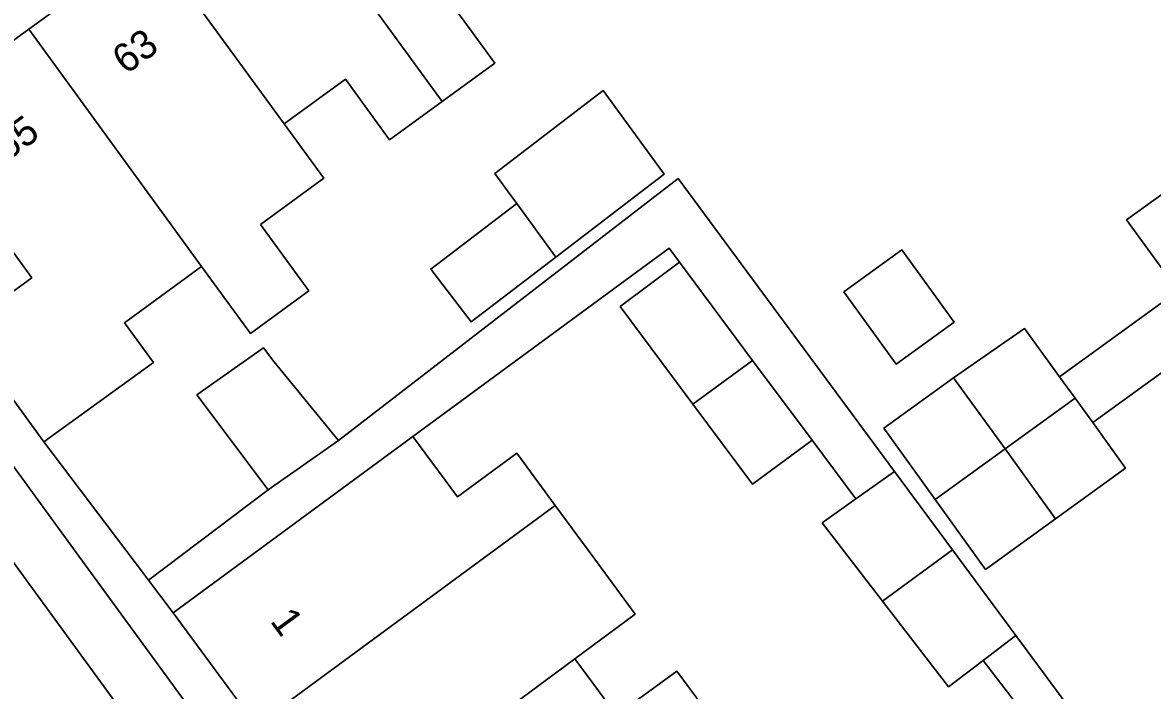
# Model space of a CAD drawing. Extents: x 159817 to 160765, y 380688 to 381638.
# Drawn here: x 159951.47 to 159990.74, y 381343.41 to 381366.64 of the extents above; entities that cross this region are included whole.
import ezdxf

# ---------------------------------------------------------------- set-up
doc = ezdxf.new("R2010")
doc.units = 0
for name, color, linetype in [('IMGEO_Erf', 7, 'Continuous'), ('IMGEO_Muur', 7, 'Continuous'), ('IMGEO_Pand', 7, 'Continuous'), ('IMGEO_Pand_nummerreeks', 7, 'Continuous'), ('IMGEO_Parkeervlak_open', 7, 'Continuous'), ('IMGEO_Rijbaan_lokaal_open', 7, 'Continuous'), ('IMGEO_Voetpad_open', 7, 'Continuous')]:
    doc.layers.add(name, color=color, linetype=linetype)

msp = doc.modelspace()

# ---------------------------------------------------------------- linework, layer by layer
at = {"layer": 'IMGEO_Erf'}
for points in [[(159948.833, 381367.509), (159944.635, 381364.488), (159944.432, 381363.048), (159949.355, 381355.98), (159951.795, 381357.759), (159947.643, 381363.458), (159951.686, 381366.403), (159955.616, 381369.267), (159954.124, 381371.316)], [(159967.063, 381356.23), (159965.663, 381358.061), (159968.648, 381360.343), (159968.348, 381360.755), (159967.886, 381361.389), (159971.655, 381364.271), (159973.775, 381361.362), (159972.945, 381360.727), (159970.006, 381358.48)], [(159980.018, 381357.275), (159982.033, 381358.734), (159983.856, 381356.214), (159981.842, 381354.756)]]:
    msp.add_lwpolyline(points, close=True, dxfattribs=at)
for points in [[(159966.387, 381367.292), (159967.89, 381365.229), (159966.06, 381363.895), (159964.23, 381362.562), (159962.698, 381364.665), (159960.567, 381363.112), (159961.944, 381361.221), (159959.745, 381359.619), (159961.428, 381357.31), (159959.393, 381355.827), (159957.698, 381358.153), (159955.015, 381356.198), (159956.019, 381354.82), (159952.218, 381352.051), (159955.676, 381347.475), (159955.853, 381347.241), (159960.014, 381350.386), (159957.527, 381353.688), (159959.848, 381355.33), (159960.211, 381354.845), (159962.229, 381352.371), (159962.453, 381352.096), (159974.257, 381361.217), (159981.779, 381351.028), (159983.793, 381348.3), (159985.994, 381345.319), (159990.394, 381339.359)], [(159991.492, 381354.768), (159988.668, 381352.726), (159989.814, 381351.141), (159987.38, 381349.38), (159984.946, 381347.619), (159983.195, 381350.054), (159981.407, 381352.525), (159983.833, 381354.281), (159986.297, 381356.002), (159987.515, 381354.32), (159991.634, 381357.302), (159989.846, 381359.773), (159992.273, 381361.53)], [(159986.086, 381342.846), (159984.86, 381344.454), (159983.658, 381343.537), (159981.364, 381346.513), (159979.261, 381349.242), (159980.433, 381350.073), (159978.913, 381352.116), (159976.847, 381350.579), (159974.775, 381353.364), (159972.243, 381356.766), (159974.308, 381358.303), (159973.944, 381358.792), (159965.04, 381352.242), (159966.586, 381350.14), (159968.65, 381351.659), (159969.988, 381349.841), (159971.325, 381348.024), (159972.767, 381346.064), (159970.672, 381344.511), (159972.12, 381342.543), (159974.212, 381344.083), (159975.565, 381342.244)]]:
    msp.add_lwpolyline(points, dxfattribs=at)
at = {"layer": 'IMGEO_Muur'}
msp.add_lwpolyline([(159952.218, 381352.051), (159955.676, 381347.475)], dxfattribs=at)
at = {"layer": 'IMGEO_Pand'}
for points in [[(159962.45, 381377.382), (159958.389, 381374.423), (159966.06, 381363.895), (159967.89, 381365.229), (159966.387, 381367.292), (159968.616, 381368.916)], [(159958.389, 381374.423), (159954.428, 381371.537), (159960.567, 381363.112), (159962.698, 381364.665), (159964.23, 381362.562), (159966.06, 381363.895)], [(159951.686, 381366.403), (159957.698, 381358.153), (159959.393, 381355.827), (159961.428, 381357.31), (159959.745, 381359.619), (159961.944, 381361.221), (159960.567, 381363.112), (159954.428, 381371.537), (159954.124, 381371.316), (159955.616, 381369.267)], [(159951.686, 381366.403), (159947.643, 381363.458), (159951.795, 381357.759), (159949.355, 381355.98), (159952.218, 381352.051), (159956.019, 381354.82), (159955.015, 381356.198), (159957.698, 381358.153)], [(159968.348, 381360.755), (159968.648, 381360.343), (159970.006, 381358.48), (159972.945, 381360.727), (159973.775, 381361.362), (159971.655, 381364.271), (159967.886, 381361.389)], [(159992.273, 381361.53), (159989.846, 381359.773), (159991.634, 381357.302), (159994.061, 381359.058)], [(159968.648, 381360.343), (159965.663, 381358.061), (159967.063, 381356.23), (159970.006, 381358.48)], [(159980.018, 381357.275), (159981.842, 381354.756), (159983.856, 381356.214), (159982.033, 381358.734)], [(159974.775, 381353.364), (159976.849, 381354.889), (159974.308, 381358.303), (159972.243, 381356.766)], [(159987.515, 381354.32), (159986.297, 381356.002), (159983.833, 381354.281), (159985.621, 381351.81), (159988.056, 381353.572)], [(159960.211, 381354.845), (159959.848, 381355.33), (159957.527, 381353.688), (159960.014, 381350.386), (159962.453, 381352.096), (159962.229, 381352.371)], [(159974.775, 381353.364), (159976.847, 381350.579), (159978.913, 381352.116), (159976.849, 381354.889)], [(159983.833, 381354.281), (159981.407, 381352.525), (159983.195, 381350.054), (159985.621, 381351.81)], [(159988.668, 381352.726), (159988.056, 381353.572), (159985.621, 381351.81), (159987.38, 381349.38), (159989.814, 381351.141)], [(159969.988, 381349.841), (159968.65, 381351.659), (159966.586, 381350.14), (159965.04, 381352.242), (159960.735, 381349.075), (159956.707, 381346.111), (159959.591, 381342.191)], [(159987.38, 381349.38), (159985.621, 381351.81), (159983.195, 381350.054), (159984.946, 381347.619)], [(159981.779, 381351.028), (159980.433, 381350.073), (159979.261, 381349.242), (159981.364, 381346.513), (159983.793, 381348.3)], [(159970.672, 381344.511), (159972.767, 381346.064), (159971.325, 381348.024), (159969.988, 381349.841), (159959.591, 381342.191), (159960.743, 381340.626), (159962.396, 381338.379)], [(159983.793, 381348.3), (159981.364, 381346.513), (159983.658, 381343.537), (159984.86, 381344.454), (159985.994, 381345.319)], [(159970.672, 381344.511), (159962.396, 381338.379), (159965.178, 381334.598), (159975.565, 381342.244), (159974.212, 381344.083), (159972.12, 381342.543)]]:
    msp.add_lwpolyline(points, close=True, dxfattribs=at)
at = {"layer": 'IMGEO_Parkeervlak_open'}
for points in [[(159953.338, 381348.211), (159950.664, 381351.868)], [(159948.598, 381351.357), (159977.95, 381311.079)], [(159977.539, 381315.018), (159953.338, 381348.211)]]:
    msp.add_lwpolyline(points, dxfattribs=at)
at = {"layer": 'IMGEO_Rijbaan_lokaal_open'}
msp.add_lwpolyline([(159976.349, 381308.172), (159978.729, 381309.905), (159977.95, 381311.079), (159948.598, 381351.357), (159948.297, 381351.788), (159948.232, 381351.877), (159942.983, 381359.055), (159942.736, 381359.408), (159940.386, 381357.691), (159940.578, 381357.426), (159950.269, 381344.107), (159950.885, 381343.28), (159960.657, 381329.81), (159961.231, 381329.017), (159973.21, 381312.558), (159974.328, 381310.996)], close=True, dxfattribs=at)
at = {"layer": 'IMGEO_Voetpad_open'}
for points in [[(159965.178, 381334.598), (159962.396, 381338.379), (159960.743, 381340.626), (159959.591, 381342.191), (159956.707, 381346.111), (159955.853, 381347.241), (159955.676, 381347.475), (159952.218, 381352.051), (159949.355, 381355.98), (159944.432, 381363.048), (159941.684, 381360.88), (159942.736, 381359.408), (159942.983, 381359.055)], [(159991.634, 381357.302), (159987.515, 381354.32), (159988.056, 381353.572), (159988.668, 381352.726), (159991.492, 381354.768)], [(159949.277, 381351.257), (159950.494, 381352.091), (159950.664, 381351.868), (159953.338, 381348.211), (159977.539, 381315.018)]]:
    msp.add_lwpolyline(points, dxfattribs=at)
for points in [[(159962.453, 381352.096), (159960.014, 381350.386), (159955.853, 381347.241), (159956.707, 381346.111), (159960.735, 381349.075), (159965.04, 381352.242), (159973.944, 381358.792), (159974.308, 381358.303), (159976.849, 381354.889), (159978.913, 381352.116), (159980.433, 381350.073), (159981.779, 381351.028), (159974.257, 381361.217)], [(159978.583, 381330.774), (159981.781, 381333.098), (159984.671, 381335.199), (159985.667, 381335.923), (159988.581, 381338.041), (159989.135, 381338.444), (159990.394, 381339.359), (159985.994, 381345.319), (159984.86, 381344.454), (159986.086, 381342.846), (159988.235, 381340.045), (159985.718, 381338.113), (159979.145, 381333.067), (159974.843, 381329.901), (159970.815, 381326.937), (159971.677, 381325.792), (159971.698, 381325.763), (159974.768, 381328.035)]]:
    msp.add_lwpolyline(points, close=True, dxfattribs=at)

# ---------------------------------------------------------------- texts
at = {"layer": 'IMGEO_Pand_nummerreeks'}
for s, rotation, p in [('63', 36.0826, (159955.067, 381364.809)), ('65', 36.0703, (159950.928, 381361.793)), ('1', 306.3452, (159960.053, 381345.817))]:
    msp.add_text(s, height=1, rotation=rotation, dxfattribs=at).set_placement(p)

doc.saveas('drawing.dxf')
